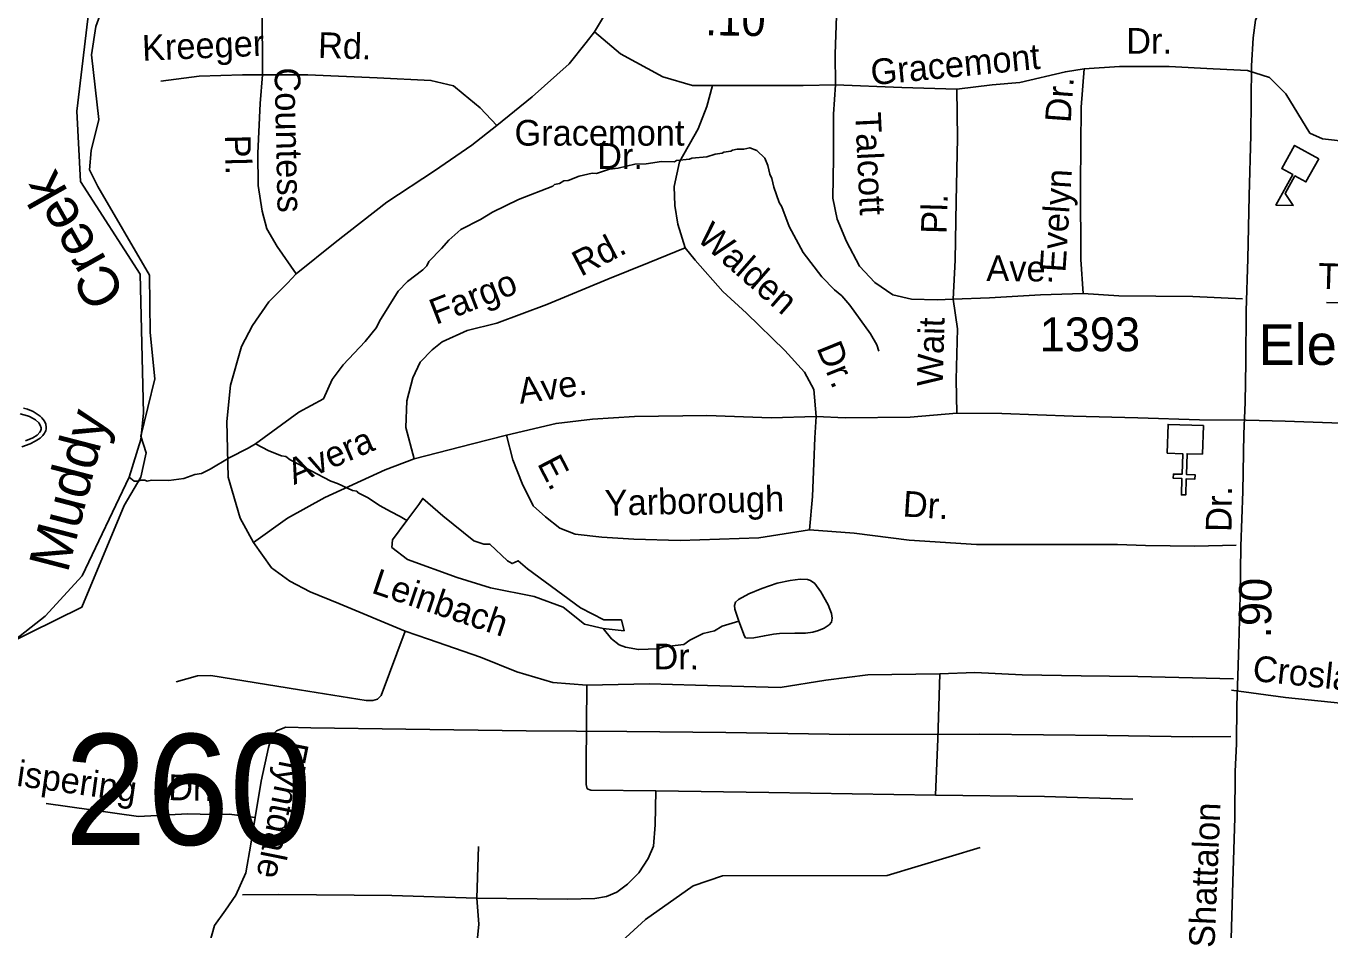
# Model space of a CAD drawing. Extents: x 1547597 to 1699558, y 810033 to 920809.
# Drawn here: x 1601652 to 1606475, y 878602 to 881943 of the extents above; entities that cross this region are included whole.
import ezdxf

# ---------------------------------------------------------------- set-up
doc = ezdxf.new("R2010")
doc.units = 0
for name, color, linetype in [('Exist Boundary Political City Limit New', 7, 'Continuous'), ('Exist Cultural Church CELL', 7, 'Continuous'), ('Exist Cultural Educational Facility Elementary CELL', 7, 'Continuous'), ('Exist Cultural Educational Facility Elementary Label', 7, 'Continuous'), ('Exist Cultural Recreational Golf Course CELL', 7, 'Continuous'), ('Exist Hydrographic Creek Single Shore', 7, 'Continuous'), ('Exist Hydrographic Misc Water Feature', 7, 'Continuous'), ('Exist Road Non-System Type 51', 7, 'Continuous'), ('Exist Road Non-System Type 51 Label', 7, 'Continuous'), ('Exist Road Secondary Mileage Hundredths English Label', 7, 'Continuous'), ('Exist Road Secondary Structure Standard Bridge Number Label', 7, 'Continuous'), ('Exist Road Secondary Type 51 Attributed', 7, 'Continuous'), ('Exist Road Secondary Type 51 Label', 7, 'Continuous'), ('Exist Road Secondary Type 51 Number Label', 7, 'Continuous'), ('Map Preparation Boundary City Limit Buffer Line', 7, 'Continuous'), ('Old_Level_32', 7, 'Continuous')]:
    doc.layers.add(name, color=color, linetype=linetype)

msp = doc.modelspace()

# ---------------------------------------------------------------- linework, layer by layer
at = {"layer": 'Exist Boundary Political City Limit New'}
msp.add_lwpolyline([(1601379.7, 879560.4), (1601858.9, 879795.7), (1602015.7, 880170.4), (1602076.3, 880275.9), (1602096.6, 880366), (1602076.3, 880427), (1602128.6, 880639), (1602111.2, 880810.4), (1602108.3, 881022.5), (1601917.4, 881349.9), (1601886.9, 881411.1), (1601893, 881482.7), (1601921.8, 881597.1), (1601894.7, 881835.9), (1601910.3, 881941.8), (1601936.5, 882012.6)], dxfattribs=at)
at = {"layer": 'Exist Cultural Church CELL'}
msp.add_lwpolyline([(1606003.3, 880360.1), (1605946.4, 880361.9), (1605943.9, 880285.8), (1605975.9, 880284.7), (1605975.4, 880268.7), (1605943.4, 880269.8), (1605941.4, 880209.7), (1605925.4, 880210.2), (1605927.4, 880270.3), (1605895.4, 880271.4), (1605895.9, 880287.3), (1605927.9, 880286.3), (1605930.4, 880362.4), (1605872.7, 880364.4), (1605876.2, 880470.8), (1606006.8, 880466.5)], close=True, dxfattribs=at)
at = {"layer": 'Exist Cultural Educational Facility Elementary CELL'}
msp.add_lwpolyline([(1606433.1, 881452.6), (1606385.6, 881367), (1606345.3, 881389.3), (1606308.9, 881323.6), (1606338.3, 881279.6), (1606274.6, 881281.5), (1606336.9, 881393.9), (1606296.7, 881416.3), (1606344.2, 881501.9)], close=True, dxfattribs=at)
at = {"layer": 'Exist Cultural Recreational Golf Course CELL'}
for points in [[(1601630.2, 880510), (1601658, 880501.7), (1601664.9, 880499.6), (1601687.6, 880487.8), (1601699.7, 880476.9), (1601705.1, 880467.3), (1601708.1, 880457.8), (1601707.9, 880453.4), (1601706.8, 880449.3), (1601705.8, 880446), (1601703.6, 880442.3), (1601692.9, 880430.4), (1601677.2, 880420.8), (1601649.8, 880410.5)], [(1601636.2, 880387.8), (1601667.2, 880398.3), (1601686.6, 880408.2), (1601705.1, 880419.5), (1601714.9, 880429.5), (1601720.9, 880437.7), (1601723.5, 880443.2), (1601724.9, 880447.4), (1601726.3, 880453.7), (1601727.2, 880460.5), (1601725.7, 880471.8), (1601721.1, 880482.1), (1601711.3, 880494.7), (1601705, 880501.5), (1601690.2, 880511.2), (1601678.5, 880518), (1601657.7, 880526.5), (1601643.4, 880530.5)]]:
    msp.add_lwpolyline(points, dxfattribs=at)
at = {"layer": 'Exist Hydrographic Creek Single Shore'}
for points in [[(1601595.5, 879662.2), (1601723.6, 879762.2), (1601859.7, 879910.5), (1602033.4, 880275.6), (1602076.6, 880414.9), (1602086.5, 880511.7), (1602074.1, 881025.9), (1601853.6, 881368.1), (1601839.6, 881627.7), (1601886.7, 882020.7)], [(1602212.7, 877621.7), (1602546.6, 877716.6), (1602699.7, 877890.8), (1602825.7, 877963.8), (1603201.7, 878015.3), (1603377.7, 878123.3), (1603943.6, 878640.3), (1604119.7, 878764.7), (1604228.7, 878802), (1604837.7, 878802.8), (1605180.7, 878907.4)]]:
    msp.add_lwpolyline(points, dxfattribs=at)
at = {"layer": 'Exist Hydrographic Misc Water Feature'}
for points in [[(1604806.5, 880740.9), (1604798.9, 880765.1), (1604775.5, 880805.5), (1604699.3, 880910.7), (1604669.8, 880945.3), (1604642.3, 880967.7), (1604595, 881016.5), (1604526.5, 881105.6), (1604474.1, 881202.5), (1604447.3, 881275), (1604437.5, 881291.1), (1604418.4, 881347.5), (1604411, 881379.6), (1604403.2, 881395.7), (1604395.7, 881427.9), (1604384.1, 881454), (1604354.6, 881482.5), (1604328.8, 881493), (1604306.7, 881487.3), (1604282.7, 881487.7), (1604264.7, 881484), (1604258.6, 881480.2), (1604232.6, 881476.6), (1604226.5, 881472.7), (1604200.5, 881469.1), (1604170.3, 881459.6), (1604114.2, 881454.5), (1604106.2, 881450.7), (1604058.2, 881445.5), (1604050.1, 881441.6), (1604002.2, 881442.4), (1603946, 881433.4), (1603904.1, 881432.1), (1603841.8, 881417.2), (1603809.7, 881413.7), (1603761.6, 881398.5), (1603745.6, 881398.7), (1603697.4, 881387.6), (1603657.2, 881372.3), (1603641.2, 881370.6), (1603625, 881360.8), (1603606.9, 881357.1), (1603600.9, 881351.2), (1603474.2, 881301.3), (1603377.5, 881255), (1603333, 881227.7), (1603260.5, 881190.9), (1603215.9, 881151.8), (1603189.4, 881120.2), (1603142.6, 881072.9), (1603134.4, 881057.1), (1603120.2, 881041.3), (1603063.5, 880998.3), (1603028.9, 880962.9), (1602959.2, 880852.1), (1602948.8, 880828.3), (1602906, 880777), (1602824.7, 880690.4), (1602784.2, 880637), (1602752.1, 880564.9), (1602661, 880515.6), (1602501, 880399)], [(1602501, 880399), (1602473.9, 880382.3), (1602403.4, 880347.4), (1602332.8, 880304.7), (1602300.6, 880289.2), (1602276.5, 880285.6), (1602236.3, 880270.3), (1602180.2, 880263.3), (1602116.2, 880264.3), (1602100.1, 880260.6), (1602092.2, 880264.7), (1602076.2, 880265), (1602068.2, 880261.1), (1602052.2, 880261.4), (1602033.4, 880275.6)], [(1603060.2, 880115.4), (1603035.4, 880130.5), (1603000.2, 880148.3), (1602962.3, 880170.1), (1602914.8, 880200.8), (1602881.1, 880217.4), (1602875.2, 880223.6), (1602859.2, 880225.8), (1602803.7, 880252.7), (1602779.9, 880261.1), (1602629.2, 880339.7), (1602613.4, 880352), (1602597.4, 880354.2), (1602549.7, 880373), (1602501, 880399)], [(1603060.2, 880115.4), (1603104.9, 880175), (1603119.8, 880197.3), (1603194.2, 880132.8), (1603308.4, 880040.9), (1603345.6, 880028.4), (1603368, 880028.4), (1603432.5, 879966.4), (1603449.8, 879956.4), (1603472.2, 879966.4), (1603506.9, 879936.5), (1603703, 879792.5), (1603789.8, 879747.8), (1603854.3, 879747.8), (1603864.3, 879708), (1603786.2, 879716.1), (1603717.9, 879732.9), (1603638.4, 879795), (1603531.7, 879834.7), (1603370.4, 879867), (1603246.4, 879904.3), (1603062.7, 879971.3), (1603005.6, 880016), (1603008.1, 880043.4), (1603060.2, 880115.4)], [(1604287, 879824), (1604325.6, 879844.6), (1604374, 879864.4), (1604429.9, 879884), (1604478.3, 879893.4), (1604515.4, 879898.4), (1604542.1, 879897.5), (1604553.8, 879894.2), (1604569, 879882.3), (1604591.6, 879852.4), (1604618.3, 879803.8), (1604630.9, 879772.1), (1604634.3, 879754), (1604631.7, 879739.9), (1604622.9, 879730), (1604603.6, 879717.3), (1604583.7, 879709.5), (1604562.6, 879703), (1604535.3, 879699.6), (1604495.1, 879698.9), (1604439.4, 879698.4), (1604417.2, 879695), (1604383.2, 879689.8), (1604343.5, 879682.3), (1604320, 879680.7), (1604313.7, 879682), (1604308.9, 879688.2), (1604287.9, 879743), (1604273.7, 879787.7), (1604272.5, 879800.7), (1604275.8, 879814.2), (1604287, 879824)], [(1604287.9, 879743), (1604226.5, 879724.8), (1604198.3, 879707.3), (1604156.2, 879698), (1604107.8, 879672.8), (1604085.5, 879657.2), (1604011.4, 879648.4), (1603989.4, 879640.8), (1603917.3, 879638.1), (1603869.5, 879646.9), (1603845.9, 879656.5), (1603817.3, 879678.2), (1603786.2, 879716.1)]]:
    msp.add_lwpolyline(points, dxfattribs=at)
at = {"layer": 'Exist Road Non-System Type 51'}
for p, q in [((1602527.2, 881762.1), (1602525, 882012.6)), ((1603319.3, 878719.4), (1603325.2, 878910.1))]:
    msp.add_line(p, q, dxfattribs=at)
for points in [[(1603754.4, 881921.4), (1603810.5, 882013.3), (1603874.2, 882158.8), (1603904.9, 882311.9), (1603932.9, 882523.8), (1603961, 882692.2), (1603991.6, 882791.8), (1604029.8, 882881.1)], [(1604652.3, 882176.6), (1604652.3, 882097.5), (1604649.7, 881980.1), (1604644.6, 881839.5), (1604645.5, 881725.2)], [(1603393.1, 881574.9), (1603523.9, 881680.9), (1603660.6, 881802.7), (1603723.4, 881881.5), (1603754.4, 881921.4)], [(1604190.7, 881722.9), (1604117.5, 881722.9), (1604007.8, 881754.9), (1603851.3, 881839.7), (1603754.4, 881921.4)], [(1606170.2, 881778.4), (1606042.3, 881785.1), (1605880, 881793.7), (1605696.4, 881793.7), (1605565.6, 881785.3)], [(1602527.2, 881762.1), (1602452.8, 881762.1), (1602292.7, 881757.6), (1602150.7, 881739.6)], [(1602651.3, 881026.6), (1602581.3, 881128.1), (1602543, 881193.5), (1602525, 881259), (1602511.4, 881353.7), (1602509.2, 881473.3), (1602518.2, 881656.1), (1602527.2, 881762.1)], [(1602527.2, 881762.1), (1602694.1, 881762.1), (1602951.2, 881750.9), (1603149.6, 881741.8), (1603233, 881721.5), (1603269.1, 881692.2), (1603332.2, 881640.3), (1603393.1, 881574.9)], [(1605565.6, 881785.3), (1605496.1, 881774.2), (1605328.1, 881734.3), (1605225.2, 881725.2), (1605094.9, 881709.1)], [(1605562.4, 880954.4), (1605553.6, 881080.5), (1605551.7, 881356.7), (1605554.5, 881643.4), (1605565.6, 881785.3)], [(1606170.2, 881778.4), (1606251.7, 881753.2), (1606312, 881692.8), (1606400.7, 881547.3), (1606446.8, 881526), (1606546.1, 881515.3), (1606663.2, 881508.2), (1606759, 881522.4), (1606808.7, 881572.1), (1606858.4, 881650.2), (1606911.6, 881778)], [(1604190.7, 881722.9), (1604170.1, 881645.1), (1604138.1, 881562.8), (1604069.5, 881441.6), (1604049, 881350.1), (1604051.2, 881279.2), (1604062.7, 881210.6), (1604090.1, 881123.6)], [(1604645.5, 881725.2), (1604526.7, 881722.9), (1604341.5, 881722.9), (1604190.7, 881722.9)], [(1604645.5, 881725.2), (1604638.7, 881617.7), (1604638.7, 881455.3), (1604636.4, 881306.6), (1604652.4, 881228.9), (1604686.7, 881146.5), (1604734.7, 881055), (1604791.8, 880995.6), (1604858.1, 880949.8), (1604926.7, 880933.8), (1605021.8, 880931.5), (1605081.2, 880933.8)], [(1605094.9, 881709.1), (1604891.5, 881716), (1604645.5, 881725.2)], [(1605081.2, 880933.8), (1605088.1, 881077.9), (1605092.6, 881295.2), (1605097.2, 881528.5), (1605094.9, 881709.1)], [(1602651.3, 881026.6), (1602795.9, 881143.5), (1602987, 881291.9), (1603163.1, 881407.9), (1603300.7, 881502.7), (1603393.1, 881574.9)], [(1604090.1, 881123.6), (1603957.5, 881068.8), (1603804.4, 881007), (1603578.1, 880913.2), (1603392.9, 880844.6), (1603283.2, 880817.2), (1603191.8, 880776), (1603154.4, 880746.6), (1603109.9, 880700.4), (1603083.2, 880642.3), (1603060.8, 880557.4), (1603056.4, 880459), (1603087.6, 880342.9)], [(1604090.1, 881123.6), (1604126.7, 881077.9), (1604229.5, 880961.3), (1604316.4, 880881.2), (1604458.1, 880744), (1604531.2, 880663.9), (1604565.5, 880599.9), (1604574.7, 880499.3)], [(1602493.6, 880034.5), (1602444.5, 880123.9), (1602399.8, 880275.8), (1602395.4, 880481.4), (1602408.8, 880615.5), (1602448.8, 880758.5), (1602489.6, 880836.1), (1602550.3, 880923.8), (1602618.7, 880993), (1602651.3, 881026.6)], [(1605081.2, 880933.8), (1605216.1, 880938.4), (1605404.4, 880949.8), (1605562.4, 880954.4)], [(1605095.2, 880512.4), (1605092.1, 880636.4), (1605097.7, 880824.4), (1605081.2, 880933.8)], [(1605562.4, 880954.4), (1605694.3, 880945.3), (1605968, 880943), (1606151.1, 880934.5)], [(1606462.4, 880920.9), (1606610.3, 880917.7), (1606802.3, 880912.2), (1607062, 880900.1), (1607265.7, 880892.4)], [(1603429.5, 880430.6), (1603612.4, 880474.1), (1603747.2, 880490.1), (1603902.7, 880499.3), (1604170.1, 880503.8), (1604407.8, 880494.7), (1604574.7, 880499.3)], [(1604574.7, 880499.3), (1604570.1, 880421.5), (1604565.5, 880327.7), (1604561, 880204.2), (1604549.5, 880080.7)], [(1604574.7, 880499.3), (1604682.1, 880494.7), (1604922.1, 880497), (1605095.2, 880512.4)], [(1605095.2, 880512.4), (1605261, 880511.1), (1605524.8, 880500.9), (1605764.6, 880494.8), (1605992.4, 880487), (1606165, 880485.7)], [(1606165, 880485.7), (1606309.1, 880482.4), (1606550.8, 880474.5), (1606802.5, 880462.4), (1607098.2, 880449.9), (1607256.1, 880446.5)], [(1603087.6, 880342.9), (1603303.8, 880398.6), (1603429.5, 880430.6)], [(1603429.5, 880430.6), (1603452.4, 880339.2), (1603486.7, 880252.2), (1603527.8, 880169.9), (1603573.5, 880128.7), (1603626.1, 880087.6), (1603683.2, 880064.7), (1603781.5, 880053.3), (1603900.4, 880046.4), (1604071.8, 880041.8), (1604362.1, 880051), (1604549.5, 880080.7)], [(1602493.6, 880034.5), (1602618.7, 880123.9), (1602757.1, 880199.9), (1602980.4, 880302.6), (1603087.6, 880342.9)], [(1604549.5, 880080.7), (1604715.4, 880068.1), (1604918.4, 880043.2), (1605167, 880026.6), (1605365.8, 880026.6), (1605552.3, 880026.6), (1605689, 880026.6), (1605792.6, 880022.5), (1605974.9, 880020.4), (1606128.2, 880024.6)], [(1606117.8, 879530.8), (1606016.3, 879532.9), (1605763.6, 879539.1), (1605554.4, 879541.2), (1605336.8, 879545.3), (1605160.8, 879553.6), (1605032.1, 879548.9), (1604765.4, 879545.6), (1604610.6, 879525.1), (1604440.9, 879498.2), (1604128.2, 879507.2), (1603958.5, 879511.7), (1603725.9, 879506.7), (1603601.2, 879516.1), (1603467.2, 879556.3), (1603333.3, 879610), (1603141.2, 879677), (1603054.2, 879706.2), (1602808.7, 879808.4), (1602703.5, 879851.3), (1602627.6, 879891.5), (1602560.6, 879940.7), (1602493.6, 880034.5)], [(1603054.2, 879706.2), (1602965.8, 879468.3), (1602952, 879454.6), (1602934.4, 879450.6), (1602910.8, 879450.6), (1602663.3, 879489.9), (1602335.3, 879543), (1602286.2, 879541.1), (1602207.6, 879519.4)], [(1605016.4, 879100.7), (1605024.3, 879309.1), (1605032.1, 879548.9)], [(1603981.3, 879116.5), (1603741.6, 879118.4), (1603727.9, 879124.3), (1603724, 879140.1), (1603724, 879212.8), (1603725.9, 879506.7)], [(1606787.7, 879398.8), (1606733.9, 879409.3), (1606562.1, 879434.8), (1606310.5, 879460.7), (1606110.4, 879488.1)], [(1602499.8, 879017.7), (1602521.7, 879152.5), (1602548.6, 879276.2), (1602563, 879321.9), (1602579.1, 879337.8), (1602613.2, 879351.5), (1602705.2, 879348.9), (1603056.9, 879343.9), (1603502.4, 879338.1), (1603874.2, 879335.1), (1604239.9, 879331.9), (1604699.6, 879324.2), (1605179.3, 879326), (1605650.9, 879320.3), (1605966.6, 879315.4), (1606107.8, 879317.5)], [(1603319.3, 878719.4), (1603653.3, 878716.5), (1603755.4, 878718.4), (1603798.6, 878726.3), (1603837.9, 878742), (1603877.2, 878771.5), (1603918.4, 878813.8), (1603953.8, 878866.8), (1603973.4, 878912), (1603979.3, 878990.7), (1603981.3, 879116.5)], [(1603981.3, 879116.5), (1604399.6, 879110.6), (1605016.4, 879100.7)], [(1605016.4, 879100.7), (1605419.1, 879094.8), (1605745.1, 879085)], [(1601726.9, 879069.7), (1602068.4, 879021.5), (1602249.8, 879031.4), (1602343.2, 879029.4), (1602403.4, 879030.5), (1602499.8, 879017.7)], [(1602410.3, 877828.9), (1602357.6, 878130), (1602326.5, 878415.5), (1602329.6, 878549), (1602349.3, 878618.1), (1602389.7, 878675.7), (1602428.3, 878731.3), (1602464.8, 878813), (1602483.7, 878918.7), (1602499.8, 879017.7)], [(1603319.3, 878719.4), (1603005.1, 878729.2), (1602586.7, 878733.2), (1602453.1, 878732.2)], [(1603185.1, 878250), (1603258.3, 878349.4), (1603294.9, 878412.2), (1603313.4, 878485.5), (1603327.2, 878623.1), (1603319.3, 878719.4)]]:
    msp.add_lwpolyline(points, dxfattribs=at)
at = {"layer": 'Exist Road Secondary Type 51 Attributed'}
msp.add_lwpolyline([(1606107.5, 878486.7), (1606116.7, 878821.2), (1606122.4, 879016.1), (1606124.5, 879187.6), (1606129.5, 879289.6), (1606130.9, 879432.1), (1606134.1, 879541.2), (1606137.7, 879658.1), (1606142.3, 879836), (1606145.1, 880020.9), (1606152.2, 880222.9), (1606155.7, 880435.5), (1606160.7, 880551), (1606164.2, 880701.2), (1606164.9, 880890.4), (1606170.6, 881083.1), (1606175.6, 881315.6), (1606182.7, 881540.2), (1606184.8, 881796), (1606190.8, 881898.8), (1606199.3, 881964.7), (1606243.9, 882058.9)], dxfattribs=at)
at = {"layer": 'Map Preparation Boundary City Limit Buffer Line'}
msp.add_lwpolyline([(1601379.7, 879560.4), (1601858.9, 879795.7), (1602015.7, 880170.4), (1602076.3, 880275.9), (1602096.6, 880366), (1602076.3, 880427), (1602128.6, 880639), (1602111.2, 880810.4), (1602108.3, 881022.5), (1601917.4, 881349.9), (1601886.9, 881411.1), (1601893, 881482.7), (1601921.8, 881597.1), (1601894.7, 881835.9), (1601910.3, 881941.8), (1601936.5, 882012.6)], dxfattribs=at)

# ---------------------------------------------------------------- texts
at = {"layer": 'Exist Cultural Educational Facility Elementary Label'}
msp.add_text('Elem. Sch.', height=150, dxfattribs=at).set_placement((1606210.6, 880690.7))
at = {"layer": 'Exist Road Non-System Type 51 Label'}
for s, rotation, p in [('Dr.', 0.1546, (1605721.2, 881840.5)), ('Kreeger', 2.4266, (1602083.2, 881814.3)), ('Rd.', 358.1695, (1602731.1, 881825.6)), ('Gracemont', 5.5748, (1604780.5, 881724)), ('Countess', 271.2692, (1602571.1, 881788.9)), ('Dr.', 85.9381, (1605515.7, 881583.5)), ('Talcott', 272.7087, (1604718.6, 881622.9)), ('Pl.', 271.2692, (1602387.6, 881540)), ('Evelyn', 86.3253, (1605496.2, 881030.8)), ('Pl.', 88.3963, (1605057, 881173.5)), ('Walden', 318.8182, (1604128.4, 881154.3)), ('Rd.', 27.5422, (1603704.3, 881015.5)), ('Ave.', 359.5322, (1605203.8, 881000.7)), ('Talcott', 358.3586, (1606430.2, 880972.1)), ('Fargo', 21.335, (1603168.1, 880837.9)), ('Wait', 88.2877, (1605042.1, 880610.2)), ('Dr.', 291.9429, (1604574.9, 880753.7)), ('Ave.', 8.1202, (1603479.8, 880546.3)), ('Avera', 23.2771, (1602643.5, 880246.5)), ('E.', 297.3386, (1603541.2, 880326.3)), ('Yarborough', 1.4186, (1603793.5, 880132.6)), ('Dr.', 356.3421, (1604892.8, 880130.7)), ('Leinbach', 341.4017, (1602925.7, 879849.3)), ('Dr.', 359.6503, (1603972.4, 879565.7)), ('Crosland', 354.1181, (1606185.7, 879523.1)), ('Flyntdale', 258.5841, (1602605.8, 879308.1)), ('Whispering', 351.9683, (1601425.8, 879161.9)), ('Dr.', 358.7796, (1602177.3, 879082.2))]:
    msp.add_text(s, height=95, rotation=rotation, dxfattribs=at).set_placement(p)
for s, p in [('Gracemont', (1603458.9, 881500.9)), ('Dr.', (1603764.5, 881415.1))]:
    msp.add_text(s, height=95, dxfattribs=at).set_placement(p)
at = {"layer": 'Exist Road Secondary Mileage Hundredths English Label'}
for s, rotation, p in [('.10', 359.0445, (1604163.5, 881909.1)), ('.90', 89.4729, (1606256.9, 879679.9))]:
    msp.add_text(s, height=120, rotation=rotation, dxfattribs=at).set_placement(p)
at = {"layer": 'Exist Road Secondary Structure Standard Bridge Number Label'}
msp.add_text('260', height=410.1, dxfattribs=at).set_placement((1601794.3, 878916.4))
at = {"layer": 'Exist Road Secondary Type 51 Label'}
for s, rotation, p in [('Dr.', 89.2371, (1606110.4, 880072.8)), ('Shattalon', 87.5523, (1606047.4, 878534.8))]:
    msp.add_text(s, height=95, rotation=rotation, dxfattribs=at).set_placement(p)
at = {"layer": 'Exist Road Secondary Type 51 Number Label'}
msp.add_text('1393', height=125, dxfattribs=at).set_placement((1605400.8, 880741))
at = {"layer": 'Old_Level_32'}
for s, rotation, p in [('Creek', 119.4117, (1602023.3, 880952)), ('Muddy', 75.4245, (1601805.9, 879918.1))]:
    msp.add_text(s, height=150, rotation=rotation, dxfattribs=at).set_placement(p)

doc.saveas('drawing.dxf')
